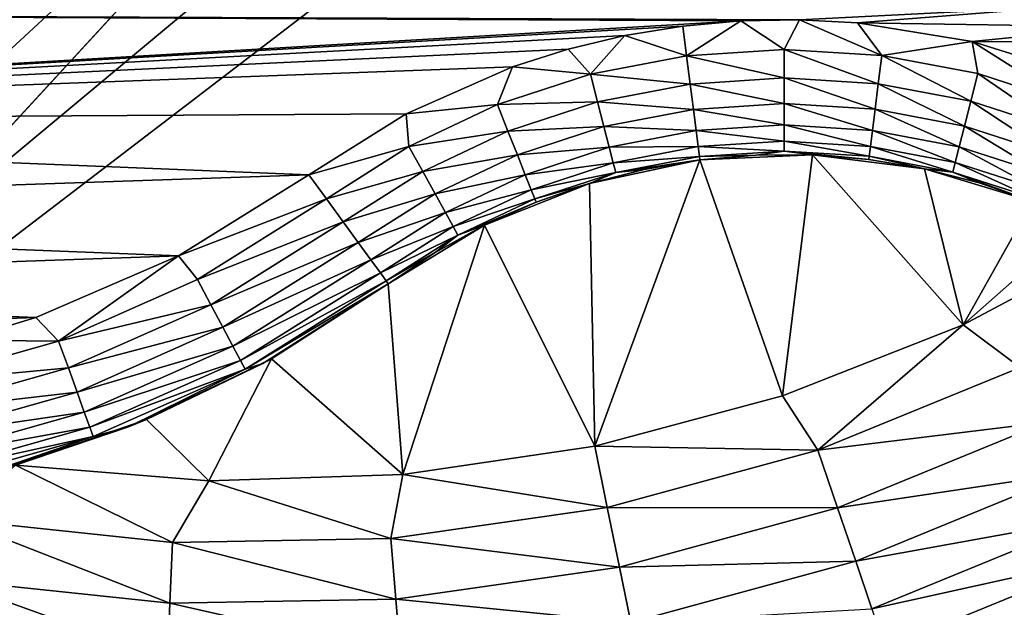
# Model space of a CAD drawing. Header units: metres. Extents: x -206 to 75, y -104 to 104.
# Tile 616 of 656: x -45.7 to -38.4, y -57.59 to -53.23. Entities that reach past the tile are written whole.
import ezdxf

# ---------------------------------------------------------------- set-up
doc = ezdxf.new("R2010")
doc.units = ezdxf.units.M
doc.layers.add('solid_01_1-CONSUMER_THERM_B_125288', color=7, linetype='CONTINUOUS')

msp = doc.modelspace()

# ---------------------------------------------------------------- linework, layer by layer
at = {"layer": 'solid_01_1-CONSUMER_THERM_B_125288'}
for points in [[(-37.64893, 67.310463), (-65.493088, -75.014526), (-65.514557, 74.985474)], [(-37.64893, 67.310463), (-37.75058, 66.766258), (-65.493088, -75.014526)], [(-37.75058, 66.766258), (-37.7505, 66.212639), (-65.493088, -75.014526)], [(-37.7505, 66.212639), (-37.731541, -66.233742), (-65.493088, -75.014526)], [(-45.167217, -42.474319, 75.400002), (-45.782993, -41.34568, 75.400002), (-54.590946, -63.612965, 75.400002)], [(-44.3965, -43.504169, 75.400002), (-45.167217, -42.474319, 75.400002), (-54.590946, -63.612965, 75.400002)], [(-43.957714, -43.975399, 75.400002), (-44.3965, -43.504169, 75.400002), (-54.590946, -63.612965, 75.400002)], [(-43.486359, -44.414047, 75.400002), (-43.957714, -43.975399, 75.400002), (-54.590946, -63.612965, 75.400002)], [(-44.34684, -44.364635, 63.5205), (-59.299736, -59.321815, 69.400002), (-59.823666, -58.785084, 69.400002)], [(-44.34684, -44.364635, 63.5205), (-59.823666, -58.785084, 69.400002), (-50.798733, -49.757565, 65.853195)], [(-44.34684, -44.364635, 63.5205), (-49.788574, -50.868744, 65.8731), (-59.299736, -59.321815, 69.400002)], [(-42.456291, -45.184471, 75.400002), (-43.486359, -44.414047, 75.400002), (-54.590946, -63.612965, 75.400002)], [(-41.327473, -45.799923, 75.400002), (-42.456291, -45.184471, 75.400002), (-54.590946, -63.612965, 75.400002)], [(-40.732281, -46.045895, 75.400002), (-41.327473, -45.799923, 75.400002), (-54.590946, -63.612965, 75.400002)], [(-58.204758, -60.608757, 72.400002), (-58.982376, -60.065178, 72.400002), (-44.823223, -45.90197, 72.400002)], [(-44.823223, -45.90197, 69.900002), (-44.823223, -45.90197, 72.400002), (-58.982376, -60.065178, 72.400002)], [(-49.788574, -50.868744, 65.8731), (-44.823223, -45.90197, 69.900002), (-58.982376, -60.065178, 72.400002)], [(-57.361378, -61.04195, 72.400002), (-58.204758, -60.608757, 72.400002), (-44.823223, -45.90197, 72.400002)], [(-56.466442, -61.357395, 72.400002), (-57.361378, -61.04195, 72.400002), (-44.823223, -45.90197, 72.400002)], [(-55.537834, -61.548794, 72.400002), (-56.466442, -61.357395, 72.400002), (-44.823223, -45.90197, 72.400002)], [(-54.591232, -61.612965, 72.400002), (-55.537834, -61.548794, 72.400002), (-44.823223, -45.90197, 72.400002)], [(-43.782738, -46.704906, 72.400002), (-54.591232, -61.612965, 72.400002), (-44.823223, -45.90197, 72.400002)], [(-40.120678, -46.248768, 75.400002), (-40.732281, -46.045895, 75.400002), (-54.590946, -63.612965, 75.400002)], [(-38.864662, -46.52047, 75.400002), (-40.120678, -46.248768, 75.400002), (-54.590946, -63.612965, 75.400002)], [(-38.864662, -46.52047, 75.400002), (-54.590946, -63.612965, 75.400002), (54.609055, -63.597332, 75.400002)], [(-37.59338, -46.610531, 75.400002), (-38.864662, -46.52047, 75.400002), (54.609055, -63.597332, 75.400002)], [(-43.782738, -46.704906, 72.400002), (-42.654465, -47.377739, 72.400002), (-54.591232, -61.612965, 72.400002)], [(-42.654465, -47.377739, 72.400002), (-41.453606, -47.911438, 72.400002), (-54.591232, -61.612965, 72.400002)], [(-41.453606, -47.911438, 72.400002), (-40.197666, -48.298107, 72.400002), (-54.591232, -61.612965, 72.400002)], [(-40.197666, -48.298107, 72.400002), (-38.905029, -48.5322, 72.400002), (-54.591232, -61.612965, 72.400002)], [(-38.905029, -48.5322, 72.400002), (-37.593094, -48.610531, 72.400002), (-54.591232, -61.612965, 72.400002)], [(-37.593094, -48.610531, 72.400002), (-37.591232, -61.610531, 72.400002), (-54.591232, -61.612965, 72.400002)], [(-37.904221, -53.360508, 13.7), (-37.904221, -53.360508, 17.098219), (-38.594223, -52.987225, 17.098219)], [(-38.14817, -53.234085, 17.160311), (-38.594223, -52.987225, 17.098219), (-37.904221, -53.360508, 17.098219)], [(-38.594223, -52.987225, 13.7), (-37.904221, -53.360508, 13.7), (-38.594223, -52.987225, 17.098219)], [(-38.148212, -53.234169, 13.638197), (-37.904221, -53.360508, 13.7), (-38.594223, -52.987225, 13.7)], [(-37.918957, -53.134354, 13.5), (-53.994747, -53.177601, 13.5), (-39.918514, -53.23457, 13.5)], [(-37.918957, -53.134354, 13.5), (-39.918514, -53.23457, 13.5), (-39.486393, -53.257717, 13.5)], [(-37.552193, -53.286194, 13.5), (-37.918957, -53.134354, 13.5), (-39.486393, -53.257717, 13.5)], [(-53.994747, -53.177601, 13.5), (-40.351967, -53.242672, 13.5), (-39.918514, -53.23457, 13.5)], [(-53.994747, -53.177601, 13.5), (-53.177689, -53.994671, 13.5), (-40.351967, -53.242672, 13.5)], [(-40.031803, -53.455086, 13.475177), (-39.918514, -53.23457, 13.5), (-40.351967, -53.242672, 13.5)], [(-40.031803, -53.455086, 13.475177), (-39.307533, -53.499573, 13.475177), (-39.918514, -53.23457, 13.5)], [(-39.307533, -53.499573, 13.475177), (-39.486393, -53.257717, 13.5), (-39.918514, -53.23457, 13.5)], [(-53.177689, -53.994671, 13.5), (-40.784081, -53.282097, 13.5), (-40.351967, -53.242672, 13.5)], [(-53.177689, -53.994671, 13.5), (-41.212215, -53.352646, 13.5), (-40.784081, -53.282097, 13.5)], [(-40.755939, -53.50172, 13.475177), (-40.784081, -53.282097, 13.5), (-41.212215, -53.352646, 13.5)], [(-40.755939, -53.50172, 13.475177), (-40.351967, -53.242672, 13.5), (-40.784081, -53.282097, 13.5)], [(-40.755939, -53.50172, 13.475177), (-40.031803, -53.455086, 13.475177), (-40.351967, -53.242672, 13.5)], [(-37.552193, -53.286194, 13.5), (-39.486393, -53.257717, 13.5), (-38.636673, -53.396057, 13.5)], [(-39.307533, -53.499573, 13.475177), (-38.636673, -53.396057, 13.5), (-39.486393, -53.257717, 13.5)], [(-37.173592, -53.405487, 13.5), (-37.552193, -53.286194, 13.5), (-38.636673, -53.396057, 13.5)], [(-53.177689, -53.994671, 13.5), (-41.633774, -53.45385, 13.5), (-41.212215, -53.352646, 13.5)], [(-41.468521, -53.638737, 13.475177), (-41.212215, -53.352646, 13.5), (-41.633774, -53.45385, 13.5)], [(-41.468521, -53.638737, 13.475177), (-40.755939, -53.50172, 13.475177), (-41.212215, -53.352646, 13.5)], [(-53.177689, -53.994671, 13.5), (-42.046185, -53.584965, 13.5), (-41.633774, -53.45385, 13.5)], [(-41.468521, -53.638737, 13.475177), (-41.633774, -53.45385, 13.5), (-42.046185, -53.584965, 13.5)], [(-40.03149, -53.666733, 13.401358), (-40.031803, -53.455086, 13.475177), (-40.755939, -53.50172, 13.475177)], [(-39.333748, -53.709591, 13.401358), (-39.307533, -53.499573, 13.475177), (-40.031803, -53.455086, 13.475177)], [(-40.03149, -53.666733, 13.401358), (-39.333748, -53.709591, 13.401358), (-40.031803, -53.455086, 13.475177)], [(-39.307533, -53.499573, 13.475177), (-38.594547, -53.63448, 13.475177), (-38.636673, -53.396057, 13.5)], [(-37.173592, -53.405487, 13.5), (-38.636673, -53.396057, 13.5), (-37.822887, -53.651676, 13.5)], [(-37.904091, -53.857677, 13.475177), (-37.822887, -53.651676, 13.5), (-38.636673, -53.396057, 13.5)], [(-38.594547, -53.63448, 13.475177), (-37.904091, -53.857677, 13.475177), (-38.636673, -53.396057, 13.5)], [(-40.729103, -53.711658, 13.401358), (-40.755939, -53.50172, 13.475177), (-41.468521, -53.638737, 13.475177)], [(-40.729103, -53.711658, 13.401358), (-40.03149, -53.666733, 13.401358), (-40.755939, -53.50172, 13.475177)], [(-39.333748, -53.709591, 13.401358), (-38.646873, -53.839554, 13.401358), (-39.307533, -53.499573, 13.475177)], [(-38.646873, -53.839554, 13.401358), (-38.594547, -53.63448, 13.475177), (-39.307533, -53.499573, 13.475177)], [(-53.177689, -53.994671, 13.5), (-42.833771, -53.932617, 13.5), (-42.046185, -53.584965, 13.5)], [(-42.158314, -53.863979, 13.475177), (-42.046185, -53.584965, 13.5), (-42.833771, -53.932617, 13.5)], [(-42.158314, -53.863979, 13.475177), (-41.468521, -53.638737, 13.475177), (-42.046185, -53.584965, 13.5)], [(-41.415585, -53.843658, 13.401358), (-41.468521, -53.638737, 13.475177), (-42.158314, -53.863979, 13.475177)], [(-41.415585, -53.843658, 13.401358), (-40.729103, -53.711658, 13.401358), (-41.468521, -53.638737, 13.475177)], [(-40.031208, -53.856621, 13.282251), (-40.03149, -53.666733, 13.401358), (-40.729103, -53.711658, 13.401358)], [(-39.357265, -53.898018, 13.282251), (-39.333748, -53.709591, 13.401358), (-40.03149, -53.666733, 13.401358)], [(-40.031208, -53.856621, 13.282251), (-39.357265, -53.898018, 13.282251), (-40.03149, -53.666733, 13.401358)], [(-38.646873, -53.839554, 13.401358), (-37.981709, -54.054577, 13.401358), (-38.594547, -53.63448, 13.475177)], [(-38.594547, -53.63448, 13.475177), (-37.981709, -54.054577, 13.401358), (-37.904091, -53.857677, 13.475177)], [(-40.705025, -53.900013, 13.282251), (-40.729103, -53.711658, 13.401358), (-41.415585, -53.843658, 13.401358)], [(-40.705025, -53.900013, 13.282251), (-40.031208, -53.856621, 13.282251), (-40.729103, -53.711658, 13.401358)], [(-39.357265, -53.898018, 13.282251), (-38.693825, -54.023548, 13.282251), (-39.333748, -53.709591, 13.401358)], [(-38.693825, -54.023548, 13.282251), (-38.646873, -53.839554, 13.401358), (-39.333748, -53.709591, 13.401358)], [(-42.814438, -54.173897, 13.475177), (-42.158314, -53.863979, 13.475177), (-42.833771, -53.932617, 13.5)], [(-42.080112, -54.060654, 13.401358), (-42.158314, -53.863979, 13.475177), (-42.814438, -54.173897, 13.475177)], [(-42.080112, -54.060654, 13.401358), (-41.415585, -53.843658, 13.401358), (-42.158314, -53.863979, 13.475177)], [(-41.368092, -54.027512, 13.282251), (-41.415585, -53.843658, 13.401358), (-42.080112, -54.060654, 13.401358)], [(-41.368092, -54.027512, 13.282251), (-40.705025, -53.900013, 13.282251), (-41.415585, -53.843658, 13.401358)], [(-40.030975, -54.015209, 13.12384), (-40.031208, -53.856621, 13.282251), (-40.705025, -53.900013, 13.282251)], [(-39.376907, -54.055386, 13.12384), (-39.357265, -53.898018, 13.282251), (-40.031208, -53.856621, 13.282251)], [(-40.030975, -54.015209, 13.12384), (-39.376907, -54.055386, 13.12384), (-40.031208, -53.856621, 13.282251)], [(-38.693825, -54.023548, 13.282251), (-38.051346, -54.231236, 13.282251), (-38.646873, -53.839554, 13.401358)], [(-38.646873, -53.839554, 13.401358), (-38.051346, -54.231236, 13.282251), (-37.981709, -54.054577, 13.401358)], [(-53.177689, -53.994671, 13.5), (-43.557106, -54.384754, 13.5), (-42.833771, -53.932617, 13.5)], [(-42.814438, -54.173897, 13.475177), (-42.833771, -53.932617, 13.5), (-43.557106, -54.384754, 13.5)], [(-40.684917, -54.057323, 13.12384), (-40.705025, -53.900013, 13.282251), (-41.368092, -54.027512, 13.282251)], [(-40.684917, -54.057323, 13.12384), (-40.030975, -54.015209, 13.12384), (-40.705025, -53.900013, 13.282251)], [(-39.376907, -54.055386, 13.12384), (-38.733032, -54.177212, 13.12384), (-39.357265, -53.898018, 13.282251)], [(-38.733032, -54.177212, 13.12384), (-38.693825, -54.023548, 13.282251), (-39.357265, -53.898018, 13.282251)], [(-53.177689, -53.994671, 13.5), (-52.248302, -54.681133, 13.5), (-43.557106, -54.384754, 13.5)], [(-42.009953, -54.237103, 13.282251), (-41.368092, -54.027512, 13.282251), (-42.080112, -54.060654, 13.401358)], [(-41.32843, -54.181061, 13.12384), (-41.368092, -54.027512, 13.282251), (-42.009953, -54.237103, 13.282251)], [(-41.32843, -54.181061, 13.12384), (-40.684917, -54.057323, 13.12384), (-41.368092, -54.027512, 13.282251)], [(-40.030796, -54.134529, 12.934086), (-40.030975, -54.015209, 13.12384), (-40.684917, -54.057323, 13.12384)], [(-39.391685, -54.173786, 12.934086), (-39.376907, -54.055386, 13.12384), (-40.030975, -54.015209, 13.12384)], [(-40.030796, -54.134529, 12.934086), (-39.391685, -54.173786, 12.934086), (-40.030975, -54.015209, 13.12384)], [(-38.733032, -54.177212, 13.12384), (-38.109505, -54.378777, 13.12384), (-38.693825, -54.023548, 13.282251)], [(-38.693825, -54.023548, 13.282251), (-38.109505, -54.378777, 13.12384), (-38.051346, -54.231236, 13.282251)], [(-42.712208, -54.359219, 13.401358), (-42.080112, -54.060654, 13.401358), (-42.814438, -54.173897, 13.475177)], [(-42.009953, -54.237103, 13.282251), (-42.080112, -54.060654, 13.401358), (-42.712208, -54.359219, 13.401358)], [(-40.669788, -54.175678, 12.934086), (-40.684917, -54.057323, 13.12384), (-41.32843, -54.181061, 13.12384)], [(-40.669788, -54.175678, 12.934086), (-40.030796, -54.134529, 12.934086), (-40.684917, -54.057323, 13.12384)], [(-39.391685, -54.173786, 12.934086), (-38.762531, -54.292828, 12.934086), (-39.376907, -54.055386, 13.12384)], [(-38.762531, -54.292828, 12.934086), (-38.733032, -54.177212, 13.12384), (-39.376907, -54.055386, 13.12384)], [(-42.814438, -54.173897, 13.475177), (-43.557106, -54.384754, 13.5), (-43.426548, -54.563599, 13.475177)], [(-42.712208, -54.359219, 13.401358), (-42.814438, -54.173897, 13.475177), (-43.426548, -54.563599, 13.475177)], [(-41.951359, -54.384472, 13.12384), (-41.32843, -54.181061, 13.12384), (-42.009953, -54.237103, 13.282251)], [(-41.298584, -54.296589, 12.934086), (-41.32843, -54.181061, 13.12384), (-41.951359, -54.384472, 13.12384)], [(-41.298584, -54.296589, 12.934086), (-40.669788, -54.175678, 12.934086), (-41.32843, -54.181061, 13.12384)], [(-41.298584, -54.296589, 12.934086), (-40.6604, -54.249138, 12.722521), (-40.669788, -54.175678, 12.934086)], [(-40.669788, -54.175678, 12.934086), (-40.030685, -54.208584, 12.722521), (-40.030796, -54.134529, 12.934086)], [(-40.669788, -54.175678, 12.934086), (-40.6604, -54.249138, 12.722521), (-40.030685, -54.208584, 12.722521)], [(-40.030796, -54.134529, 12.934086), (-40.030685, -54.208584, 12.722521), (-39.400856, -54.247272, 12.722521)], [(-40.030796, -54.134529, 12.934086), (-39.400856, -54.247272, 12.722521), (-39.391685, -54.173786, 12.934086)], [(-39.391685, -54.173786, 12.934086), (-39.400856, -54.247272, 12.722521), (-38.780842, -54.364586, 12.722521)], [(-39.391685, -54.173786, 12.934086), (-38.780842, -54.364586, 12.722521), (-38.762531, -54.292828, 12.934086)], [(-38.762531, -54.292828, 12.934086), (-38.153259, -54.489784, 12.934086), (-38.733032, -54.177212, 13.12384)], [(-38.733032, -54.177212, 13.12384), (-38.153259, -54.489784, 12.934086), (-38.109505, -54.378777, 13.12384)], [(-42.620487, -54.525486, 13.282251), (-42.009953, -54.237103, 13.282251), (-42.712208, -54.359219, 13.401358)], [(-41.951359, -54.384472, 13.12384), (-42.009953, -54.237103, 13.282251), (-42.620487, -54.525486, 13.282251)], [(-41.298584, -54.296589, 12.934086), (-41.280064, -54.36829, 12.722521), (-40.6604, -54.249138, 12.722521)], [(-40.6604, -54.249138, 12.722521), (-41.280064, -54.36829, 12.722521), (-40.657219, -54.27401, 12.5)], [(-40.030685, -54.208584, 12.722521), (-40.6604, -54.249138, 12.722521), (-40.240009, -54.238354, 12.5)], [(-40.6604, -54.249138, 12.722521), (-40.657219, -54.27401, 12.5), (-40.240009, -54.238354, 12.5)], [(-40.657219, -54.274014, 3.5), (-40.043915, -56.025116, 3.5), (-39.821251, -54.237736, 3.5)], [(-39.821251, -54.237736, 3.5), (-40.240009, -54.238354, 12.5), (-40.657219, -54.27401, 12.5)], [(-40.657219, -54.274014, 3.5), (-39.821251, -54.237736, 3.5), (-40.657219, -54.27401, 12.5)], [(-40.030685, -54.208584, 12.722521), (-40.240009, -54.238354, 12.5), (-39.821278, -54.237732, 12.5)], [(-39.821251, -54.237736, 3.5), (-39.821278, -54.237732, 12.5), (-40.240009, -54.238354, 12.5)], [(-39.821251, -54.237736, 3.5), (-40.043915, -56.025116, 3.5), (-38.702702, -55.49728, 3.5)], [(-40.030685, -54.208584, 12.722521), (-39.821278, -54.237732, 12.5), (-39.403965, -54.272152, 12.5)], [(-39.400856, -54.247272, 12.722521), (-40.030685, -54.208584, 12.722521), (-39.403965, -54.272152, 12.5)], [(-38.990955, -54.341373, 3.5), (-39.403965, -54.272152, 12.5), (-39.821278, -54.237732, 12.5)], [(-39.821251, -54.237736, 3.5), (-38.990955, -54.341373, 3.5), (-39.821278, -54.237732, 12.5)], [(-39.821251, -54.237736, 3.5), (-38.702702, -55.49728, 3.5), (-38.990955, -54.341373, 3.5)], [(-39.400856, -54.247272, 12.722521), (-39.403965, -54.272152, 12.5), (-38.990993, -54.341366, 12.5)], [(-38.780842, -54.364586, 12.722521), (-39.400856, -54.247272, 12.722521), (-38.990993, -54.341366, 12.5)], [(-41.907272, -54.495346, 12.934086), (-41.298584, -54.296589, 12.934086), (-41.951359, -54.384472, 13.12384)], [(-41.907272, -54.495346, 12.934086), (-41.280064, -54.36829, 12.722521), (-41.298584, -54.296589, 12.934086)], [(-41.475433, -54.449188, 3.5), (-41.43644, -56.396931, 3.5), (-40.657219, -54.274014, 3.5)], [(-41.475433, -54.449188, 3.5), (-40.657219, -54.274014, 3.5), (-41.475407, -54.449177, 12.5)], [(-40.657219, -54.274014, 3.5), (-41.069984, -54.344448, 12.5), (-41.475407, -54.449177, 12.5)], [(-40.657219, -54.274014, 3.5), (-41.43644, -56.396931, 3.5), (-40.043915, -56.025116, 3.5)], [(-41.280064, -54.36829, 12.722521), (-41.069984, -54.344448, 12.5), (-40.657219, -54.27401, 12.5)], [(-40.657219, -54.274014, 3.5), (-40.657219, -54.27401, 12.5), (-41.069984, -54.344448, 12.5)], [(-38.990955, -54.341373, 3.5), (-38.990993, -54.341366, 12.5), (-39.403965, -54.272152, 12.5)], [(-38.762531, -54.292828, 12.934086), (-38.780842, -54.364586, 12.722521), (-38.18042, -54.558681, 12.722521)], [(-38.762531, -54.292828, 12.934086), (-38.18042, -54.558681, 12.722521), (-38.153259, -54.489784, 12.934086)], [(-52.248302, -54.681133, 13.5), (-44.52438, -54.986065, 13.5), (-43.557106, -54.384754, 13.5)], [(-43.426548, -54.563599, 13.475177), (-43.557106, -54.384754, 13.5), (-44.52438, -54.986065, 13.5)], [(-42.712208, -54.359219, 13.401358), (-43.426548, -54.563599, 13.475177), (-43.301899, -54.734646, 13.401358)], [(-42.620487, -54.525486, 13.282251), (-42.712208, -54.359219, 13.401358), (-43.301899, -54.734646, 13.401358)], [(-42.543884, -54.664345, 13.12384), (-41.951359, -54.384472, 13.12384), (-42.620487, -54.525486, 13.282251)], [(-41.907272, -54.495346, 12.934086), (-41.951359, -54.384472, 13.12384), (-42.543884, -54.664345, 13.12384)], [(-41.907272, -54.495346, 12.934086), (-41.87991, -54.564163, 12.722521), (-41.280064, -54.36829, 12.722521)], [(-41.280064, -54.36829, 12.722521), (-41.87991, -54.564163, 12.722521), (-41.475407, -54.449177, 12.5)], [(-41.280064, -54.36829, 12.722521), (-41.475407, -54.449177, 12.5), (-41.069984, -54.344448, 12.5)], [(-38.990993, -54.341366, 12.5), (-38.189613, -54.582005, 3.5), (-38.585258, -54.444893, 12.5)], [(-38.990955, -54.341373, 3.5), (-38.189613, -54.582005, 3.5), (-38.990993, -54.341366, 12.5)], [(-38.780842, -54.364586, 12.722521), (-38.990993, -54.341366, 12.5), (-38.585258, -54.444893, 12.5)], [(-38.990955, -54.341373, 3.5), (-38.702702, -55.49728, 3.5), (-38.189613, -54.582005, 3.5)], [(-38.780842, -54.364586, 12.722521), (-38.189613, -54.582005, 12.5), (-38.18042, -54.558681, 12.722521)], [(-38.780842, -54.364586, 12.722521), (-38.585258, -54.444893, 12.5), (-38.189613, -54.582005, 12.5)], [(-42.25296, -54.75835, 3.5), (-41.43644, -56.396931, 3.5), (-41.475433, -54.449188, 3.5)], [(-42.25296, -54.75835, 3.5), (-41.475433, -54.449188, 3.5), (-42.252926, -54.758331, 12.5)], [(-41.475433, -54.449188, 3.5), (-41.870647, -54.58746, 12.5), (-42.252926, -54.758331, 12.5)], [(-41.87991, -54.564163, 12.722521), (-41.870647, -54.58746, 12.5), (-41.475407, -54.449177, 12.5)], [(-41.475433, -54.449188, 3.5), (-41.475407, -54.449177, 12.5), (-41.870647, -54.58746, 12.5)], [(-38.585258, -54.444893, 12.5), (-38.189613, -54.582005, 3.5), (-38.189613, -54.582005, 12.5)], [(-42.620487, -54.525486, 13.282251), (-43.301899, -54.734646, 13.401358), (-43.190063, -54.888107, 13.282251)], [(-42.543884, -54.664345, 13.12384), (-42.620487, -54.525486, 13.282251), (-43.190063, -54.888107, 13.282251)], [(-42.486248, -54.768822, 12.934086), (-41.907272, -54.495346, 12.934086), (-42.543884, -54.664345, 13.12384)], [(-42.486248, -54.768822, 12.934086), (-41.87991, -54.564163, 12.722521), (-41.907272, -54.495346, 12.934086)], [(-44.382122, -55.161373, 13.475177), (-43.426548, -54.563599, 13.475177), (-44.52438, -54.986065, 13.5)], [(-43.301899, -54.734646, 13.401358), (-43.426548, -54.563599, 13.475177), (-44.382122, -55.161373, 13.475177)], [(-42.486248, -54.768822, 12.934086), (-42.450478, -54.833668, 12.722521), (-41.87991, -54.564163, 12.722521)], [(-41.87991, -54.564163, 12.722521), (-42.450478, -54.833668, 12.722521), (-41.870647, -54.58746, 12.5)], [(-42.450478, -54.833668, 12.722521), (-42.252926, -54.758331, 12.5), (-41.870647, -54.58746, 12.5)], [(-38.189613, -54.582005, 3.5), (-38.702702, -55.49728, 3.5), (-37.816307, -54.715088, 3.5)], [(-52.248302, -54.681133, 13.5), (-51.227314, -55.221737, 13.5), (-44.52438, -54.986065, 13.5)], [(-42.543884, -54.664345, 13.12384), (-43.190063, -54.888107, 13.282251), (-43.096661, -55.016273, 13.12384)], [(-42.486248, -54.768822, 12.934086), (-42.543884, -54.664345, 13.12384), (-43.096661, -55.016273, 13.12384)], [(-44.282845, -55.348289, 13.401358), (-43.301899, -54.734646, 13.401358), (-44.382122, -55.161373, 13.475177)], [(-43.190063, -54.888107, 13.282251), (-43.301899, -54.734646, 13.401358), (-44.282845, -55.348289, 13.401358)], [(-42.486248, -54.768822, 12.934086), (-43.096661, -55.016273, 13.12384), (-43.026386, -55.112705, 12.934086)], [(-42.486248, -54.768822, 12.934086), (-43.026386, -55.112705, 12.934086), (-42.450478, -54.833668, 12.722521)], [(-42.25296, -54.75835, 3.5), (-42.968006, -55.192818, 3.5), (-42.859802, -56.607677, 3.5)], [(-42.25296, -54.75835, 3.5), (-42.968006, -55.192818, 12.5), (-42.968006, -55.192818, 3.5)], [(-42.25296, -54.75835, 3.5), (-42.619572, -54.96059, 12.5), (-42.968006, -55.192818, 12.5)], [(-42.25296, -54.75835, 3.5), (-42.859802, -56.607677, 3.5), (-41.43644, -56.396931, 3.5)], [(-42.450478, -54.833668, 12.722521), (-42.619572, -54.96059, 12.5), (-42.252926, -54.758331, 12.5)], [(-42.25296, -54.75835, 3.5), (-42.252926, -54.758331, 12.5), (-42.619572, -54.96059, 12.5)], [(-37.816307, -54.715088, 3.5), (-38.702702, -55.49728, 3.5), (-37.435123, -54.823215, 3.5)], [(-42.450478, -54.833668, 12.722521), (-43.026386, -55.112705, 12.934086), (-42.982773, -55.172554, 12.722521)], [(-42.450478, -54.833668, 12.722521), (-42.982773, -55.172554, 12.722521), (-42.619572, -54.96059, 12.5)], [(-38.281845, -55.813049, 3.45631), (-37.435123, -54.823215, 3.5), (-38.702702, -55.49728, 3.5)], [(-44.193771, -55.515991, 13.282251), (-43.190063, -54.888107, 13.282251), (-44.282845, -55.348289, 13.401358)], [(-43.096661, -55.016273, 13.12384), (-43.190063, -54.888107, 13.282251), (-44.193771, -55.515991, 13.282251)], [(-51.227314, -55.221737, 13.5), (-45.581593, -55.443382, 13.5), (-44.52438, -54.986065, 13.5)], [(-45.412457, -55.618393, 13.475177), (-44.52438, -54.986065, 13.5), (-45.581593, -55.443382, 13.5)], [(-45.412457, -55.618393, 13.475177), (-44.382122, -55.161373, 13.475177), (-44.52438, -54.986065, 13.5)], [(-42.619572, -54.96059, 12.5), (-42.982773, -55.172554, 12.722521), (-42.968006, -55.192818, 12.5)], [(-44.119381, -55.656052, 13.12384), (-43.096661, -55.016273, 13.12384), (-44.193771, -55.515991, 13.282251)], [(-43.026386, -55.112705, 12.934086), (-43.096661, -55.016273, 13.12384), (-44.119381, -55.656052, 13.12384)], [(-44.063412, -55.761429, 12.934086), (-43.026386, -55.112705, 12.934086), (-44.119381, -55.656052, 13.12384)], [(-44.063412, -55.761429, 12.934086), (-42.982773, -55.172554, 12.722521), (-43.026386, -55.112705, 12.934086)], [(-44.282845, -55.348289, 13.401358), (-44.382122, -55.161373, 13.475177), (-45.412457, -55.618393, 13.475177)], [(-44.063412, -55.761429, 12.934086), (-44.028671, -55.826832, 12.722521), (-42.982773, -55.172554, 12.722521)], [(-42.982773, -55.172554, 12.722521), (-44.028671, -55.826832, 12.722521), (-42.968006, -55.192818, 12.5)], [(-44.028671, -55.826832, 12.722521), (-43.897144, -55.784161, 12.5), (-42.968006, -55.192818, 12.5)], [(-43.897144, -55.784161, 12.5), (-43.834759, -55.749432, 3.5), (-42.968006, -55.192818, 3.5)], [(-42.968006, -55.192818, 12.5), (-43.897144, -55.784161, 12.5), (-42.968006, -55.192818, 3.5)], [(-43.834759, -55.749432, 3.5), (-42.859802, -56.607677, 3.5), (-42.968006, -55.192818, 3.5)], [(-51.227314, -55.221737, 13.5), (-50.136951, -55.604656, 13.5), (-45.581593, -55.443382, 13.5)], [(-45.340534, -55.817444, 13.401358), (-44.282845, -55.348289, 13.401358), (-45.412457, -55.618393, 13.475177)], [(-44.193771, -55.515991, 13.282251), (-44.282845, -55.348289, 13.401358), (-45.340534, -55.817444, 13.401358)], [(-50.136951, -55.604656, 13.5), (-46.135086, -55.612499, 13.5), (-45.581593, -55.443382, 13.5)], [(-45.412457, -55.618393, 13.475177), (-45.581593, -55.443382, 13.5), (-46.135086, -55.612499, 13.5)], [(-39.780758, -56.427795, 3.45631), (-38.702702, -55.49728, 3.5), (-40.043915, -56.025116, 3.5)], [(-39.780758, -56.427795, 3.45631), (-38.281845, -55.813049, 3.45631), (-38.702702, -55.49728, 3.5)], [(-45.276005, -55.996033, 13.282251), (-44.193771, -55.515991, 13.282251), (-45.340534, -55.817444, 13.401358)], [(-44.119381, -55.656052, 13.12384), (-44.193771, -55.515991, 13.282251), (-45.276005, -55.996033, 13.282251)], [(-46.496948, -55.925518, 13.475177), (-45.412457, -55.618393, 13.475177), (-46.135086, -55.612499, 13.5)], [(-45.340534, -55.817444, 13.401358), (-45.412457, -55.618393, 13.475177), (-46.496948, -55.925518, 13.475177)], [(-45.222111, -56.145184, 13.12384), (-44.119381, -55.656052, 13.12384), (-45.276005, -55.996033, 13.282251)], [(-44.063412, -55.761429, 12.934086), (-44.119381, -55.656052, 13.12384), (-45.222111, -56.145184, 13.12384)], [(-45.181564, -56.257401, 12.934086), (-44.063412, -55.761429, 12.934086), (-45.222111, -56.145184, 13.12384)], [(-45.181564, -56.257401, 12.934086), (-44.028671, -55.826832, 12.722521), (-44.063412, -55.761429, 12.934086)], [(-43.897144, -55.784161, 12.5), (-44.893208, -56.254105, 12.5), (-44.760811, -56.200291, 3.5)], [(-44.028671, -55.826832, 12.722521), (-44.893208, -56.254105, 12.5), (-43.897144, -55.784161, 12.5)], [(-44.760811, -56.200291, 3.5), (-44.29792, -56.655384, 3.5), (-43.834759, -55.749432, 3.5)], [(-43.897144, -55.784161, 12.5), (-44.760811, -56.200291, 3.5), (-43.834759, -55.749432, 3.5)], [(-43.834759, -55.749432, 3.5), (-44.29792, -56.655384, 3.5), (-42.859802, -56.607677, 3.5)], [(-46.453819, -56.132725, 13.401358), (-45.340534, -55.817444, 13.401358), (-46.496948, -55.925518, 13.475177)], [(-45.276005, -55.996033, 13.282251), (-45.340534, -55.817444, 13.401358), (-46.453819, -56.132725, 13.401358)], [(-45.181564, -56.257401, 12.934086), (-45.156399, -56.327049, 12.722521), (-44.028671, -55.826832, 12.722521)], [(-44.028671, -55.826832, 12.722521), (-45.156399, -56.327049, 12.722521), (-44.893208, -56.254105, 12.5)], [(-38.085148, -56.219189, 3.325905), (-38.281845, -55.813049, 3.45631), (-39.780758, -56.427795, 3.45631)], [(-46.415127, -56.31863, 13.282251), (-45.276005, -55.996033, 13.282251), (-46.453819, -56.132725, 13.401358)], [(-45.222111, -56.145184, 13.12384), (-45.276005, -55.996033, 13.282251), (-46.415127, -56.31863, 13.282251)], [(-39.780758, -56.427795, 3.45631), (-40.043915, -56.025116, 3.5), (-41.43644, -56.396931, 3.5)], [(-46.382809, -56.473892, 13.12384), (-45.222111, -56.145184, 13.12384), (-46.415127, -56.31863, 13.282251)], [(-45.181564, -56.257401, 12.934086), (-45.222111, -56.145184, 13.12384), (-46.382809, -56.473892, 13.12384)], [(-44.760811, -56.200291, 3.5), (-45.733536, -56.539246, 3.5), (-44.29792, -56.655384, 3.5)], [(-44.893208, -56.254105, 12.5), (-45.733536, -56.539246, 3.5), (-44.760811, -56.200291, 3.5)], [(-39.635643, -56.855091, 3.325905), (-38.085148, -56.219189, 3.325905), (-39.780758, -56.427795, 3.45631)], [(-37.902554, -56.596207, 3.113388), (-38.085148, -56.219189, 3.325905), (-39.635643, -56.855091, 3.325905)], [(-46.358494, -56.590706, 12.934086), (-45.181564, -56.257401, 12.934086), (-46.382809, -56.473892, 13.12384)], [(-46.358494, -56.590706, 12.934086), (-45.156399, -56.327049, 12.722521), (-45.181564, -56.257401, 12.934086)], [(-44.893208, -56.254105, 12.5), (-45.940411, -56.5952, 12.5), (-45.733536, -56.539246, 3.5)], [(-45.156399, -56.327049, 12.722521), (-45.940411, -56.5952, 12.5), (-44.893208, -56.254105, 12.5)], [(-46.358494, -56.590706, 12.934086), (-46.343403, -56.663212, 12.722521), (-45.156399, -56.327049, 12.722521)], [(-45.156399, -56.327049, 12.722521), (-46.343403, -56.663212, 12.722521), (-45.940411, -56.5952, 12.5)], [(-41.344036, -56.853012, 3.45631), (-41.43644, -56.396931, 3.5), (-42.859802, -56.607677, 3.5)], [(-41.344036, -56.853012, 3.45631), (-39.780758, -56.427795, 3.45631), (-41.43644, -56.396931, 3.5)], [(-39.635643, -56.855091, 3.325905), (-39.780758, -56.427795, 3.45631), (-41.344036, -56.853012, 3.45631)], [(-46.178726, -56.941612, 3.45631), (-44.567623, -57.111897, 3.45631), (-45.733536, -56.539246, 3.5)], [(-44.567623, -57.111897, 3.45631), (-44.29792, -56.655384, 3.5), (-45.733536, -56.539246, 3.5)], [(-44.567623, -57.111897, 3.45631), (-42.947819, -57.082214, 3.45631), (-44.29792, -56.655384, 3.5)], [(-42.947819, -57.082214, 3.45631), (-42.859802, -56.607677, 3.5), (-44.29792, -56.655384, 3.5)], [(-42.947819, -57.082214, 3.45631), (-41.344036, -56.853012, 3.45631), (-42.859802, -56.607677, 3.5)], [(-39.500935, -57.251743, 3.113388), (-37.902554, -56.596207, 3.113388), (-39.635643, -56.855091, 3.325905)], [(-37.740513, -56.93079, 2.826262), (-37.902554, -56.596207, 3.113388), (-39.500935, -57.251743, 3.113388)], [(-41.25272, -57.294941, 3.325905), (-41.344036, -56.853012, 3.45631), (-42.947819, -57.082214, 3.45631)], [(-41.25272, -57.294941, 3.325905), (-39.635643, -56.855091, 3.325905), (-41.344036, -56.853012, 3.45631)], [(-39.500935, -57.251743, 3.113388), (-39.635643, -56.855091, 3.325905), (-41.25272, -57.294941, 3.325905)], [(-46.253788, -57.386589, 3.325905), (-44.587242, -57.562737, 3.325905), (-46.178726, -56.941612, 3.45631)], [(-44.587242, -57.562737, 3.325905), (-44.567623, -57.111897, 3.45631), (-46.178726, -56.941612, 3.45631)], [(-39.381386, -57.603756, 2.826262), (-37.740513, -56.93079, 2.826262), (-39.500935, -57.251743, 3.113388)], [(-37.60474, -57.211124, 2.474663), (-37.740513, -56.93079, 2.826262), (-39.381386, -57.603756, 2.826262)], [(-42.911694, -57.532028, 3.325905), (-42.947819, -57.082214, 3.45631), (-44.567623, -57.111897, 3.45631)], [(-42.911694, -57.532028, 3.325905), (-41.25272, -57.294941, 3.325905), (-42.947819, -57.082214, 3.45631)], [(-44.587242, -57.562737, 3.325905), (-42.911694, -57.532028, 3.325905), (-44.567623, -57.111897, 3.45631)], [(-41.16795, -57.705181, 3.113388), (-39.500935, -57.251743, 3.113388), (-41.25272, -57.294941, 3.325905)], [(-39.381386, -57.603756, 2.826262), (-39.500935, -57.251743, 3.113388), (-41.16795, -57.705181, 3.113388)], [(-39.281219, -57.898697, 2.474663), (-37.60474, -57.211124, 2.474663), (-39.381386, -57.603756, 2.826262)], [(-37.644714, -57.496212, 2.071429), (-37.60474, -57.211124, 2.474663), (-39.281219, -57.898697, 2.474663)], [(-41.16795, -57.705181, 3.113388), (-41.25272, -57.294941, 3.325905), (-42.911694, -57.532028, 3.325905)], [(-46.323467, -57.79966, 3.113388), (-44.605453, -57.981243, 3.113388), (-46.253788, -57.386589, 3.325905)], [(-44.605453, -57.981243, 3.113388), (-44.587242, -57.562737, 3.325905), (-46.253788, -57.386589, 3.325905)], [(-38.95533, -58.165161, 1.8802), (-37.314941, -57.468582, 1.8802), (-38.527107, -57.877651, 2.071429)], [(-37.244362, -57.61071, 1.720235), (-37.314941, -57.468582, 1.8802), (-38.95533, -58.165161, 1.8802)], [(-37.314941, -57.468582, 1.8802), (-37.644714, -57.496212, 2.071429), (-38.527107, -57.877651, 2.071429)], [(-42.878159, -57.949589, 3.113388), (-42.911694, -57.532028, 3.325905), (-44.587242, -57.562737, 3.325905)], [(-42.878159, -57.949589, 3.113388), (-41.16795, -57.705181, 3.113388), (-42.911694, -57.532028, 3.325905)], [(-38.527107, -57.877651, 2.071429), (-37.644714, -57.496212, 2.071429), (-39.281219, -57.898697, 2.474663)], [(-44.605453, -57.981243, 3.113388), (-42.878159, -57.949589, 3.113388), (-44.587242, -57.562737, 3.325905)]]:
    msp.add_3dface(points, dxfattribs=at)

doc.saveas('drawing.dxf')
